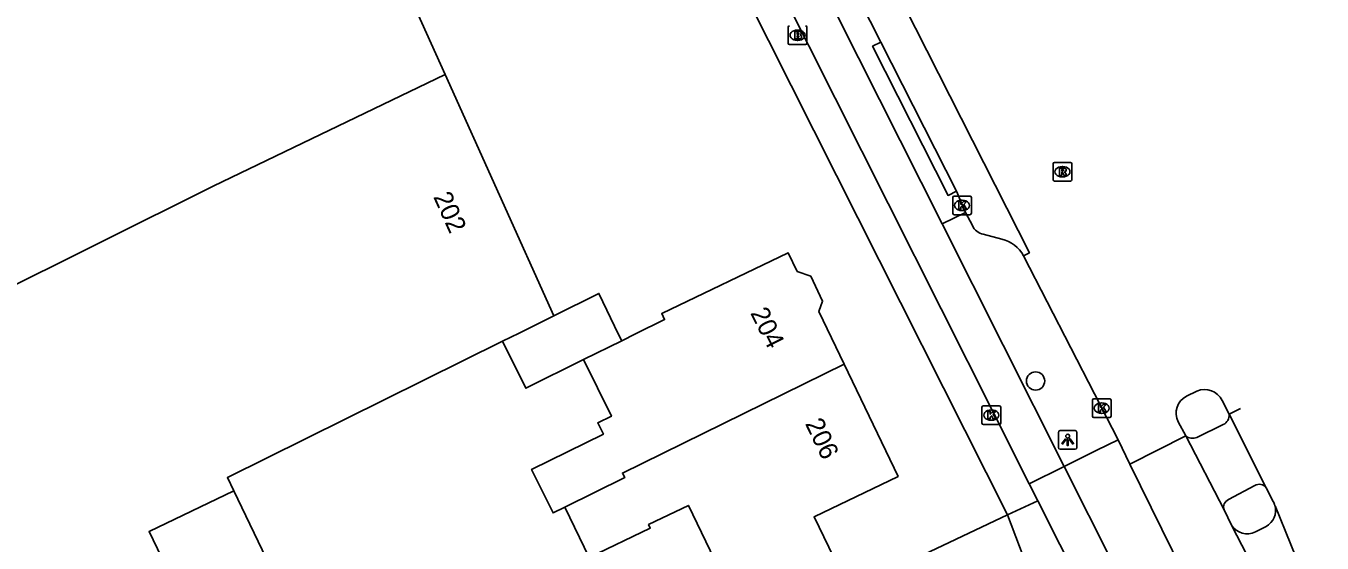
# Model space of a CAD drawing. Extents: x 162250 to 162654, y 380744 to 381605.
# Drawn here: x 162422.3 to 162491.7, y 381383.7 to 381411.4 of the extents above; entities that cross this region are included whole.
import ezdxf

# ---------------------------------------------------------------- set-up
doc = ezdxf.new("R2010")
doc.units = 0
for name, color, linetype in [('IMGEO_Boom', 7, 'Continuous'), ('IMGEO_Brandkraan', 7, 'Continuous'), ('IMGEO_Fietspad_gesloten', 7, 'Continuous'), ('IMGEO_Kolk', 7, 'Continuous'), ('IMGEO_Lichtpunt', 7, 'Continuous'), ('IMGEO_Pand', 7, 'Continuous'), ('IMGEO_Pand_nummerreeks', 7, 'Continuous'), ('IMGEO_Parkeervlak_open', 7, 'Continuous'), ('IMGEO_Rijbaan_regionaal_gesloten', 7, 'Continuous'), ('IMGEO_Rioolput', 7, 'Continuous'), ('IMGEO_Verkeerseiland_gesloten', 7, 'Continuous'), ('IMGEO_Verkeerseiland_groen', 7, 'Continuous'), ('IMGEO_Voetpad_open', 7, 'Continuous')]:
    doc.layers.add(name, color=color, linetype=linetype)

msp = doc.modelspace()

# ---------------------------------------------------------------- linework, layer by layer
at = {"layer": 'IMGEO_Boom'}
msp.add_circle((162476.377, 381392.337), 0.489, dxfattribs=at)
at = {"layer": 'IMGEO_Brandkraan'}
for p, q in [((162463.139, 381410.425), (162463.139, 381411.277)), ((162463.627, 381411.131), (162463.652, 381411.131)), ((162464.14, 381411.277), (162464.14, 381410.425)), ((162464.066, 381410.351), (162463.214, 381410.351)), ((162463.65, 381410.571), (162463.625, 381410.571))]:
    msp.add_line(p, q, dxfattribs=at)
for points in [[(162463.139, 381410.425), (162463.139, 381411.277)], [(162463.487, 381411.051), (162463.487, 381410.651), (162463.7, 381410.651)], [(162463.718, 381411.051), (162463.487, 381411.051)], [(162464.14, 381411.277), (162464.14, 381410.425)], [(162464.066, 381410.351), (162463.214, 381410.351)], [(162463.666, 381410.97), (162463.612, 381410.97), (162463.612, 381410.894)], [(162463.612, 381410.894), (162463.665, 381410.894)], [(162463.674, 381410.818), (162463.612, 381410.818), (162463.612, 381410.737)], [(162463.612, 381410.737), (162463.674, 381410.737)]]:
    msp.add_lwpolyline(points, dxfattribs=at)
for centre, radius, start, end in [((162463.216, 381411.275), 0.0765, 91.55205, 178.44795), ((162463.216, 381411.275), 0.0765, 91.55205, 178.44795), ((162463.722, 381410.906), 0.145, 59.4692, 91.53667), ((162463.747, 381410.953), 0.0922, 285.51372, 58.15012), ((162464.064, 381411.275), 0.0765, 1.55205, 88.44795), ((162464.064, 381411.275), 0.0765, 1.55205, 88.44795), ((162463.216, 381410.427), 0.0765, 181.55205, 268.44795), ((162463.216, 381410.427), 0.0765, 181.55205, 268.44795), ((162463.667, 381410.932), 0.0379, 267.82845, 90.93552), ((162463.675, 381410.777), 0.0404, 269.87594, 90.50774), ((162463.706, 381410.902), 0.251, 268.66757, 293.53466), ((162463.752, 381410.761), 0.105, 301.31148, 78.98903), ((162464.064, 381410.427), 0.0765, 271.55205, 358.44795), ((162464.064, 381410.427), 0.0765, 271.55205, 358.44795)]:
    msp.add_arc(centre, radius, start, end, dxfattribs=at)
for centre, major_axis, ratio, start_param, end_param in [((162463.626, 381410.851), (-0.387, 0.002), 0.722429, 4.712389, 7.853982), ((162463.651, 381410.851), (-0.39, 0.002), 0.717154, 1.570796, 4.712389)]:
    msp.add_ellipse(centre, major_axis=major_axis, ratio=ratio, start_param=start_param, end_param=end_param, dxfattribs=at)
at = {"layer": 'IMGEO_Fietspad_gesloten'}
for points in [[(162373.585, 381588.91), (162375.873, 381584.438), (162383.286, 381570.262), (162389.481, 381558.016), (162395.82, 381545.575), (162418.876, 381500), (162423.197, 381491.458), (162446.904, 381444.637), (162457.136, 381424.429), (162474.154, 381390.568), (162476.043, 381386.824)], [(162471.376, 381400.747), (162459.052, 381425.24), (162448.774, 381445.553), (162406.674, 381528.711)], [(162477.914, 381387.752), (162471.376, 381400.747)], [(162476.043, 381386.824), (162477.914, 381387.752)], [(162477.914, 381387.752), (162483.155, 381377.336)], [(162476.5, 381385.918), (162476.043, 381386.824)], [(162481.234, 381376.537), (162476.5, 381385.918)]]:
    msp.add_lwpolyline(points, dxfattribs=at)
at = {"layer": 'IMGEO_Kolk'}
for p, q in [((162471.942, 381401.315), (162471.942, 381402.167)), ((162472.017, 381402.241), (162472.869, 381402.241)), ((162472.43, 381402.021), (162472.455, 381402.021)), ((162472.943, 381402.167), (162472.943, 381401.315)), ((162472.453, 381401.461), (162472.428, 381401.461)), ((162472.869, 381401.241), (162472.017, 381401.241)), ((162473.509, 381390.084), (162473.509, 381390.936)), ((162473.584, 381391.01), (162474.436, 381391.01)), ((162474.51, 381390.936), (162474.51, 381390.084)), ((162479.416, 381390.456), (162479.416, 381391.308)), ((162479.491, 381391.382), (162480.343, 381391.382)), ((162479.904, 381391.162), (162479.929, 381391.162)), ((162480.417, 381391.308), (162480.417, 381390.456)), ((162474.02, 381390.23), (162473.995, 381390.23)), ((162473.997, 381390.79), (162474.022, 381390.79)), ((162480.343, 381390.382), (162479.491, 381390.382)), ((162479.927, 381390.602), (162479.902, 381390.602)), ((162474.436, 381390.01), (162473.584, 381390.01))]:
    msp.add_line(p, q, dxfattribs=at)
for points in [[(162471.942, 381401.315), (162471.942, 381402.167)], [(162472.017, 381402.241), (162472.869, 381402.241)], [(162472.943, 381402.167), (162472.943, 381401.315)], [(162472.263, 381401.941), (162472.386, 381401.941), (162472.386, 381401.79), (162472.516, 381401.941), (162472.68, 381401.941), (162472.534, 381401.79), (162472.687, 381401.541), (162472.535, 381401.541), (162472.45, 381401.705), (162472.386, 381401.638), (162472.386, 381401.541), (162472.263, 381401.541), (162472.263, 381401.941)], [(162472.869, 381401.241), (162472.017, 381401.241)], [(162473.509, 381390.084), (162473.509, 381390.936)], [(162473.584, 381391.01), (162474.436, 381391.01)], [(162474.51, 381390.936), (162474.51, 381390.084)], [(162479.416, 381390.456), (162479.416, 381391.308)], [(162479.491, 381391.382), (162480.343, 381391.382)], [(162479.737, 381391.082), (162479.86, 381391.082), (162479.86, 381390.931), (162479.99, 381391.082), (162480.154, 381391.082), (162480.008, 381390.931), (162480.161, 381390.682), (162480.009, 381390.682), (162479.924, 381390.846), (162479.86, 381390.779), (162479.86, 381390.682), (162479.737, 381390.682), (162479.737, 381391.082)], [(162480.417, 381391.308), (162480.417, 381390.456)], [(162473.83, 381390.71), (162473.953, 381390.71), (162473.953, 381390.559), (162474.083, 381390.71), (162474.247, 381390.71), (162474.101, 381390.559), (162474.254, 381390.31), (162474.102, 381390.31), (162474.017, 381390.474), (162473.953, 381390.407), (162473.953, 381390.31), (162473.83, 381390.31), (162473.83, 381390.71)], [(162480.343, 381390.382), (162479.491, 381390.382)], [(162474.436, 381390.01), (162473.584, 381390.01)]]:
    msp.add_lwpolyline(points, dxfattribs=at)
for centre, start, end in [((162472.019, 381402.165), 91.55205, 178.44795), ((162472.019, 381402.165), 91.55205, 178.44795), ((162472.867, 381402.165), 1.55205, 88.44795), ((162472.867, 381402.165), 1.55205, 88.44795), ((162472.019, 381401.317), 181.55205, 268.44795), ((162472.019, 381401.317), 181.55205, 268.44795), ((162472.867, 381401.317), 271.55205, 358.44795), ((162472.867, 381401.317), 271.55205, 358.44795), ((162473.586, 381390.934), 91.55205, 178.44795), ((162473.586, 381390.934), 91.55205, 178.44795), ((162474.434, 381390.934), 1.55205, 88.44795), ((162474.434, 381390.934), 1.55205, 88.44795), ((162479.493, 381391.306), 91.55205, 178.44795), ((162479.493, 381391.306), 91.55205, 178.44795), ((162480.341, 381391.306), 1.55205, 88.44795), ((162480.341, 381391.306), 1.55205, 88.44795), ((162479.493, 381390.458), 181.55205, 268.44795), ((162479.493, 381390.458), 181.55205, 268.44795), ((162480.341, 381390.458), 271.55205, 358.44795), ((162480.341, 381390.458), 271.55205, 358.44795), ((162473.586, 381390.086), 181.55205, 268.44795), ((162473.586, 381390.086), 181.55205, 268.44795), ((162474.434, 381390.086), 271.55205, 358.44795), ((162474.434, 381390.086), 271.55205, 358.44795)]:
    msp.add_arc(centre, 0.0765, start, end, dxfattribs=at)
for centre, major_axis, ratio, start_param, end_param in [((162472.429, 381401.741), (-0.387, 0.002), 0.722429, 4.712389, 7.853982), ((162472.454, 381401.741), (-0.39, 0.002), 0.717154, 1.570796, 4.712389), ((162479.903, 381390.882), (-0.387, 0.002), 0.722429, 4.712389, 7.853982), ((162479.928, 381390.882), (-0.39, 0.002), 0.717154, 1.570796, 4.712389), ((162473.996, 381390.51), (-0.387, 0.002), 0.722429, 4.712389, 7.853982), ((162474.021, 381390.51), (-0.39, 0.002), 0.717154, 1.570796, 4.712389)]:
    msp.add_ellipse(centre, major_axis=major_axis, ratio=ratio, start_param=start_param, end_param=end_param, dxfattribs=at)
at = {"layer": 'IMGEO_Lichtpunt'}
for p, q in [((162477.597, 381389.583), (162477.597, 381388.776)), ((162477.597, 381389.583), (162477.597, 381388.776)), ((162478.499, 381389.678), (162477.691, 381389.678)), ((162478.499, 381389.678), (162477.691, 381389.678)), ((162478.593, 381388.776), (162478.593, 381389.583)), ((162478.593, 381388.776), (162478.593, 381389.583)), ((162477.691, 381388.682), (162478.499, 381388.682)), ((162477.691, 381388.682), (162478.499, 381388.682))]:
    msp.add_line(p, q, dxfattribs=at)
for points in [[(162477.971, 381389.247), (162478.01, 381389.219), (162477.822, 381388.957), (162477.784, 381388.984), (162477.971, 381389.247)], [(162478.073, 381389.199), (162478.12, 381389.199), (162478.12, 381388.877), (162478.073, 381388.877), (162478.073, 381389.199)], [(162478.183, 381389.219), (162478.221, 381389.246), (162478.408, 381388.984), (162478.369, 381388.956), (162478.183, 381389.219)]]:
    msp.add_lwpolyline(points, dxfattribs=at)
msp.add_circle((162478.096, 381389.381), 0.0994, dxfattribs=at)
for centre, start, end in [((162477.691, 381389.583), 90, 180), ((162477.691, 381389.583), 90, 180), ((162478.499, 381389.583), 0, 90), ((162478.499, 381389.583), 0, 90), ((162477.691, 381388.776), 180, 270), ((162477.691, 381388.776), 180, 270), ((162478.499, 381388.776), 270, 0), ((162478.499, 381388.776), 270, 360)]:
    msp.add_arc(centre, 0.0946, start, end, dxfattribs=at)
at = {"layer": 'IMGEO_Pand'}
for points in [[(162417.181, 381422.08), (162422.415, 381424.593), (162426.615, 381415.376), (162428.464, 381414.544), (162439.861, 381419.675), (162444.781, 381408.746)], [(162444.781, 381408.746), (162432.355, 381402.775), (162414.2, 381393.719)], [(162444.781, 381408.746), (162450.596, 381395.83)], [(162466.136, 381393.238), (162464.785, 381396.051), (162464.982, 381396.613), (162464.341, 381397.947), (162463.62, 381398.201), (162463.141, 381399.198), (162456.369, 381395.946), (162456.527, 381395.624), (162454.974, 381394.862), (162454.228, 381394.492)], [(162450.596, 381395.83), (162453.01, 381397.028), (162454.065, 381394.831), (162454.228, 381394.492)], [(162447.846, 381394.464), (162448.735, 381394.905), (162450.596, 381395.83)], [(162447.846, 381394.464), (162433.129, 381387.162), (162433.466, 381386.461)], [(162452.191, 381393.481), (162449.095, 381391.945), (162447.846, 381394.464)], [(162454.228, 381394.492), (162452.191, 381393.481)], [(162452.191, 381393.481), (162453.679, 381390.452), (162452.949, 381390.093), (162453.245, 381389.49), (162449.406, 381387.604), (162450.551, 381385.274), (162451.185, 381385.586)], [(162451.185, 381385.586), (162454.39, 381387.161), (162454.269, 381387.406), (162466.136, 381393.238)], [(162466.136, 381393.238), (162469.023, 381387.226), (162464.525, 381385.066), (162465.824, 381382.361), (162460.595, 381379.851), (162457.799, 381385.674), (162455.662, 381384.648), (162455.753, 381384.459), (162452.481, 381382.887), (162451.185, 381385.586)], [(162435.524, 381370.559), (162428.932, 381384.283), (162433.466, 381386.461)], [(162433.466, 381386.461), (162437.151, 381378.79)]]:
    msp.add_lwpolyline(points, dxfattribs=at)
at = {"layer": 'IMGEO_Parkeervlak_open'}
for points in [[(162468.096, 381410.486), (162461.771, 381422.977)], [(162472.629, 381401.361), (162472.143, 381402.502)], [(162473.003, 381400.66), (162472.629, 381401.361)], [(162474.572, 381399.929), (162473.576, 381400.193)]]:
    msp.add_lwpolyline(points, dxfattribs=at)
for centre, radius, start, end in [((162473.72, 381400.955), 0.775, 202.3422, 259.29713), ((162474.188, 381398.223), 1.749, 28.00691, 77.31082)]:
    msp.add_arc(centre, radius, start, end, dxfattribs=at)
at = {"layer": 'IMGEO_Rijbaan_regionaal_gesloten'}
for points in [[(162379.636, 381588.378), (162392.859, 381563.507), (162402.855, 381543.709), (162412.668, 381524.385), (162425.065, 381500), (162437.86, 381474.688), (162449.303, 381452.467), (162451.987, 381447.126), (162459.635, 381431.909), (162469.338, 381412.429), (162476.05, 381399.207), (162475.732, 381399.044)], [(162475.732, 381399.044), (162480.789, 381389.182)], [(162484.452, 381391.518), (162485.012, 381391.794)], [(162486.36, 381391.3), (162486.734, 381390.552)], [(162487.336, 381390.854), (162486.734, 381390.552)], [(162486.734, 381390.552), (162488.723, 381386.618)], [(162484.41, 381389.392), (162484.013, 381390.152)], [(162480.789, 381389.182), (162481.43, 381387.878)], [(162481.43, 381387.878), (162484.41, 381389.392)], [(162486.466, 381385.44), (162484.41, 381389.392)], [(162486.549, 381377.471), (162481.43, 381387.878)], [(162488.723, 381386.618), (162489.098, 381385.884)], [(162486.466, 381385.44), (162486.855, 381384.614)], [(162489.191, 381385.654), (162491.71, 381379.436), (162489.936, 381378.67)], [(162486.855, 381384.614), (162489.936, 381378.67)]]:
    msp.add_lwpolyline(points, dxfattribs=at)
for centre, radius, start, end in [((162485.428, 381390.844), 1.037, 26.08062, 113.66676), ((162484.917, 381390.615), 1.015, 117.23343, 207.13422), ((162488.265, 381385.413), 0.956, 14.56429, 29.46739)]:
    msp.add_arc(centre, radius, start, end, dxfattribs=at)
at = {"layer": 'IMGEO_Rioolput'}
for p, q in [((162477.316, 381403.116), (162477.316, 381403.968)), ((162477.391, 381404.042), (162478.243, 381404.042)), ((162477.804, 381403.822), (162477.829, 381403.822)), ((162478.317, 381403.968), (162478.317, 381403.116)), ((162478.243, 381403.042), (162477.391, 381403.042)), ((162477.827, 381403.262), (162477.802, 381403.262))]:
    msp.add_line(p, q, dxfattribs=at)
for points in [[(162477.316, 381403.116), (162477.316, 381403.968)], [(162477.391, 381404.042), (162478.243, 381404.042)], [(162477.905, 381403.74), (162477.653, 381403.742), (162477.653, 381403.342)], [(162477.653, 381403.342), (162477.777, 381403.342), (162477.777, 381403.504), (162477.788, 381403.504)], [(162477.831, 381403.661), (162477.777, 381403.661), (162477.777, 381403.58)], [(162477.777, 381403.58), (162477.829, 381403.58)], [(162477.835, 381403.475), (162477.906, 381403.342), (162478.046, 381403.342), (162477.981, 381403.468)], [(162478.317, 381403.968), (162478.317, 381403.116)], [(162478.243, 381403.042), (162477.391, 381403.042)]]:
    msp.add_lwpolyline(points, dxfattribs=at)
for centre, radius, start, end in [((162477.393, 381403.966), 0.0765, 91.55205, 178.44795), ((162477.393, 381403.966), 0.0765, 91.55205, 178.44795), ((162477.787, 381403.451), 0.0533, 26.02933, 88.69889), ((162477.813, 381403.769), 0.19, 274.7715, 282.96867), ((162477.837, 381403.565), 0.0964, 77.00612, 93.18647), ((162477.851, 381403.622), 0.0378, 276.66336, 79.67722), ((162477.904, 381403.63), 0.109, 350.36119, 89.41601), ((162477.902, 381403.63), 0.112, 277.58423, 350.98172), ((162477.886, 381403.415), 0.108, 29.51342, 73.79051), ((162478.241, 381403.966), 0.0765, 1.55205, 88.44795), ((162478.241, 381403.966), 0.0765, 1.55205, 88.44795), ((162477.393, 381403.118), 0.0765, 181.55205, 268.44795), ((162477.393, 381403.118), 0.0765, 181.55205, 268.44795), ((162478.241, 381403.118), 0.0765, 271.55205, 358.44795), ((162478.241, 381403.118), 0.0765, 271.55205, 358.44795)]:
    msp.add_arc(centre, radius, start, end, dxfattribs=at)
for centre, major_axis, ratio, start_param, end_param in [((162477.803, 381403.542), (-0.387, 0.002), 0.722429, 4.712389, 7.853982), ((162477.828, 381403.542), (-0.39, 0.002), 0.717154, 1.570796, 4.712389)]:
    msp.add_ellipse(centre, major_axis=major_axis, ratio=ratio, start_param=start_param, end_param=end_param, dxfattribs=at)
at = {"layer": 'IMGEO_Verkeerseiland_gesloten'}
msp.add_lwpolyline([(162488.712, 381384.551), (162488.153, 381384.25)], dxfattribs=at)
for centre, radius, start, end in [((162488.253, 381385.406), 0.97, 298.23259, 14.81967), ((162487.71, 381385.167), 1.018, 212.89643, 295.77324)]:
    msp.add_arc(centre, radius, start, end, dxfattribs=at)
at = {"layer": 'IMGEO_Verkeerseiland_groen'}
for points in [[(162472.629, 381401.361), (162471.376, 381400.747)], [(162480.789, 381389.182), (162479.65, 381388.635), (162477.914, 381387.752)]]:
    msp.add_lwpolyline(points, dxfattribs=at)
at = {"layer": 'IMGEO_Voetpad_open'}
for points in [[(162474.869, 381385.175), (162465.732, 381403.337), (162448.748, 381437.096), (162445.289, 381443.846), (162433.372, 381467.098), (162422.628, 381488.367), (162420.377, 381492.822), (162416.751, 381500), (162400.772, 381531.631), (162381.991, 381568.34), (162371.772, 381588.094)], [(162468.096, 381410.486), (162467.651, 381410.26), (162471.698, 381402.276), (162472.143, 381402.502)], [(162472.143, 381402.502), (162468.096, 381410.486)], [(162485.012, 381389.306), (162486.425, 381390)], [(162488.11, 381386.737), (162486.7, 381385.981)], [(162474.869, 381385.175), (162476.5, 381385.918)], [(162441.657, 381369.405), (162474.869, 381385.175)], [(162474.869, 381385.175), (162476.356, 381381.26)]]:
    msp.add_lwpolyline(points, dxfattribs=at)
for centre, radius, start, end in [((162486.17, 381390.505), 0.566, 296.76452, 4.75679), ((162484.791, 381389.907), 0.64, 233.52167, 290.21812), ((162488.355, 381386.359), 0.45, 35.08968, 122.93827), ((162486.876, 381385.584), 0.434, 113.85941, 199.36051)]:
    msp.add_arc(centre, radius, start, end, dxfattribs=at)

# ---------------------------------------------------------------- texts
at = {"layer": 'IMGEO_Pand_nummerreeks'}
for s, rotation, p in [('202', 294.2359, (162444.13, 381402.201)), ('204', 296.6767, (162461.089, 381395.978)), ('206', 295.65156, (162464.025, 381390.055))]:
    msp.add_text(s, height=1, rotation=rotation, dxfattribs=at).set_placement(p)

doc.saveas('drawing.dxf')
